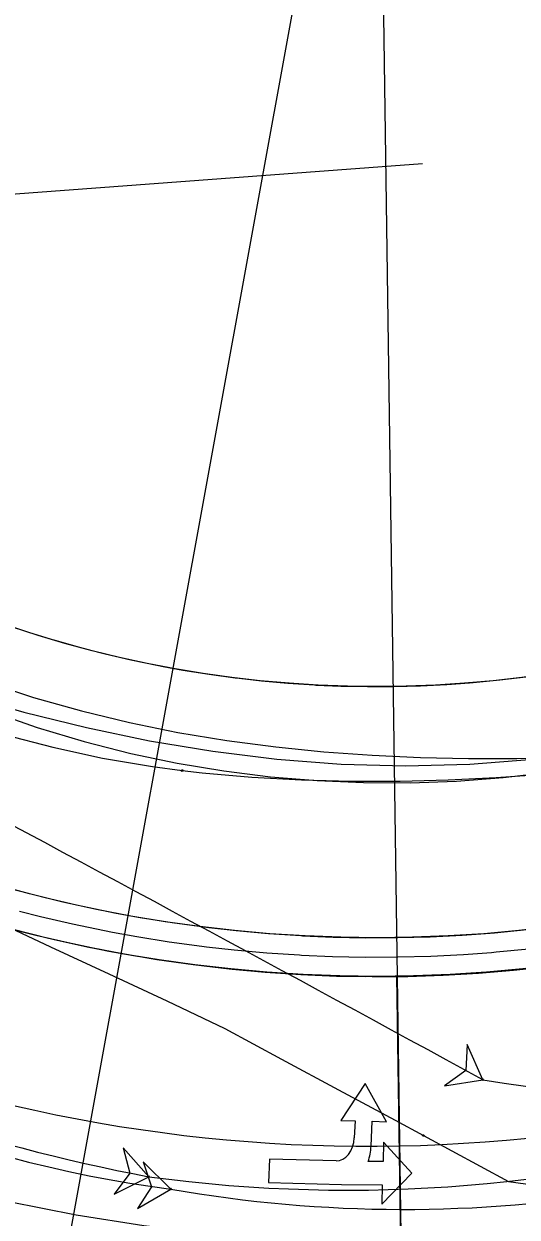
# Model space of a CAD drawing. Extents: x -70 to 701944, y -4 to 666871.
# Drawn here: x 664361.3 to 664386.8, y 656649.4 to 656711.2 of the extents above; entities that cross this region are included whole.
import ezdxf

# ---------------------------------------------------------------- set-up
doc = ezdxf.new("R2010")
doc.units = 0
for name, color, linetype in [('R_Detour', 7, 'Continuous'), ('R_Draft', 7, 'Continuous'), ('R_Horz Alg', 7, 'Continuous'), ('R_Horz Alg Annot', 7, 'Continuous'), ('R_No Plot', 7, 'Continuous'), ('R_Proposed Road', 7, 'Continuous'), ('R_Striping', 7, 'Continuous'), ('T_Vehicle Path Lt Major', 7, 'Continuous'), ('T_Vehicle Path Lt Minor', 7, 'Continuous'), ('T_Vehicle Path Rt', 7, 'Continuous')]:
    doc.layers.add(name, color=color, linetype=linetype)

msp = doc.modelspace()

# ---------------------------------------------------------------- linework, layer by layer
at = {"layer": 'R_Detour'}
msp.add_line((664382.425, 656535.256), (664380.581, 656661.872), dxfattribs=at)
at = {"layer": 'R_Draft'}
msp.add_line((664069.326, 656680.658), (664381.92, 656703.953), dxfattribs=at)
msp.add_arc((664379.542, 656735.865), 110, 223.65222, 298.26588, dxfattribs=at)
at = {"layer": 'R_Horz Alg'}
msp.add_arc((664379.542, 656735.865), 74, 168.1972, 348.1972, dxfattribs=at)
at = {"layer": 'R_Horz Alg Annot'}
msp.add_lwpolyline([(664379.542, 656735.865), (664356.088, 656607.148), (664331.542, 656489.685)], dxfattribs=at)
at = {"layer": 'R_No Plot'}
for points in [[(664297.562, 656630.5), (664379.542, 656735.865), (664381.447, 656602.378), (664355.544, 656604.545), (664325.767, 656613.683)], [(664381.447, 656602.377), (664419.751, 656608.574), (664442.264, 656618.016), (664475.505, 656631.871), (664454.098, 656654.994), (664462.009, 656690.357), (664450.019, 656721.138), (664379.542, 656735.865)]]:
    msp.add_lwpolyline(points, close=True, dxfattribs=at)
at = {"layer": 'R_Proposed Road'}
for points in [[(664360.77, 656679.931), (664361.503, 656679.69), (664362.67, 656679.329), (664362.815, 656679.286), (664364.136, 656678.912), (664364.589, 656678.791), (664365.465, 656678.569), (664366.802, 656678.257), (664368.146, 656677.976), (664368.477, 656677.912), (664369.496, 656677.726), (664370.852, 656677.508), (664372.212, 656677.322), (664372.415, 656677.297), (664373.576, 656677.167), (664374.944, 656677.044), (664376.314, 656676.953), (664376.385, 656676.949), (664377.685, 656676.894), (664379.058, 656676.867), (664380.37, 656676.871), (664380.431, 656676.872), (664381.804, 656676.908), (664383.175, 656676.977), (664384.351, 656677.061), (664384.544, 656677.077), (664385.911, 656677.21), (664387.274, 656677.374)], [(664360.741, 656666.363), (664361.295, 656666.216), (664362.364, 656665.944), (664363.995, 656665.563), (664365.635, 656665.221), (664366.039, 656665.142), (664367.283, 656664.916), (664368.937, 656664.65), (664370.597, 656664.423), (664370.844, 656664.392), (664372.262, 656664.234), (664373.931, 656664.084), (664375.603, 656663.973), (664375.69, 656663.968), (664377.277, 656663.901), (664378.952, 656663.867), (664380.553, 656663.872), (664380.627, 656663.873), (664382.302, 656663.918), (664383.975, 656664.002), (664385.411, 656664.105), (664385.646, 656664.124), (664387.314, 656664.286)], [(664360.741, 656666.363), (664361.295, 656666.216), (664362.364, 656665.944), (664363.995, 656665.563), (664365.635, 656665.221), (664366.039, 656665.142), (664367.283, 656664.916), (664368.937, 656664.65), (664370.597, 656664.423), (664370.844, 656664.392), (664372.262, 656664.234), (664373.931, 656664.084), (664375.603, 656663.973), (664375.69, 656663.968), (664377.277, 656663.901), (664378.952, 656663.867), (664380.553, 656663.872), (664380.627, 656663.873), (664382.302, 656663.918), (664383.975, 656664.002), (664385.411, 656664.105), (664385.646, 656664.124), (664387.314, 656664.286)], [(664361.041, 656665.248), (664362.125, 656664.973), (664363.779, 656664.587), (664365.442, 656664.239), (664365.851, 656664.16), (664367.113, 656663.931), (664368.79, 656663.661), (664370.473, 656663.43), (664370.724, 656663.4), (664372.161, 656663.239), (664373.853, 656663.087), (664375.548, 656662.974), (664375.636, 656662.97), (664377.245, 656662.901), (664378.943, 656662.867), (664380.567, 656662.872), (664380.642, 656662.873), (664382.34, 656662.919), (664384.037, 656663.004), (664385.493, 656663.108), (664385.731, 656663.128), (664387.422, 656663.292)], [(664360.788, 656664.281), (664361.887, 656664.002), (664363.564, 656663.611), (664365.249, 656663.258), (664365.664, 656663.178), (664366.943, 656662.945), (664368.643, 656662.672), (664370.349, 656662.438), (664370.603, 656662.407), (664372.06, 656662.244), (664373.775, 656662.09), (664375.493, 656661.976), (664375.583, 656661.971), (664377.214, 656661.902), (664378.935, 656661.867), (664380.581, 656661.872), (664380.657, 656661.873), (664382.379, 656661.919), (664384.099, 656662.005), (664385.574, 656662.111), (664385.816, 656662.131), (664387.53, 656662.297)]]:
    msp.add_lwpolyline(points, dxfattribs=at)
for radius in [74, 72, 59]:
    msp.add_circle((664379.542, 656735.865), radius, dxfattribs=at)
msp.add_arc((664379.542, 656735.865), 111.5, 225.74023, 298.26588, dxfattribs=at)
at = {"layer": 'R_Striping'}
for p, q in [((664378.948, 656656.325), (664377.677, 656654.408)), ((664380.04, 656654.342), (664378.948, 656656.325)), ((664377.677, 656654.408), (664378.416, 656654.387)), ((664378.416, 656654.387), (664378.377, 656653.507)), ((664379.245, 656653.075), (664379.301, 656654.363)), ((664379.301, 656654.363), (664380.04, 656654.342)), ((664379.899, 656653.281), (664379.868, 656652.278)), ((664381.363, 656651.671), (664379.899, 656653.281)), ((664373.979, 656652.408), (664373.926, 656651.188)), ((664377.438, 656652.312), (664373.979, 656652.408)), ((664379.868, 656652.278), (664379.092, 656652.281)), ((664379.8, 656650.074), (664381.363, 656651.671)), ((664373.926, 656651.188), (664377.72, 656651.083)), ((664377.72, 656651.083), (664379.831, 656651.076)), ((664379.831, 656651.076), (664379.8, 656650.074))]:
    msp.add_line(p, q, dxfattribs=at)
for radius, start, end in [(90, 2.50537, 328.76296), (90, 225.22463, 297.18743), (94, 225.22537, 297.18669)]:
    msp.add_arc((664379.542, 656735.865), radius, start, end, dxfattribs=at)
for centre, major_axis, start_param in [((664377.491, 656653.531), (-0.075, -1.218), 0.024265), ((664377.769, 656653.116), (-0.124, -2.031), 1.191838)]:
    msp.add_ellipse(centre, major_axis=major_axis, ratio=0.725825, start_param=start_param, end_param=1.595061, dxfattribs=at)
at = {"layer": 'T_Vehicle Path Lt Major'}
for points in [[(664352.222, 656680.058), (664352.439, 656679.952), (664354.635, 656678.943), (664356.886, 656678.009), (664359.307, 656677.111), (664361.766, 656676.309), (664364.245, 656675.606), (664366.726, 656675.005), (664369.243, 656674.495), (664371.775, 656674.076), (664374.311, 656673.742), (664376.805, 656673.49), (664379.303, 656673.309), (664381.803, 656673.195), (664384.302, 656673.143), (664386.801, 656673.151), (664387.3, 656673.159)], [(664330.576, 656662.704), (664330.889, 656662.526), (664334.076, 656660.835), (664337.347, 656659.316), (664340.491, 656657.641), (664343.697, 656656.088), (664346.96, 656654.658), (664350.275, 656653.353), (664353.638, 656652.175), (664357.043, 656651.126), (664360.486, 656650.215), (664363.963, 656649.517), (664367.467, 656648.963), (664370.99, 656648.554), (664374.528, 656648.292), (664378.074, 656648.177), (664378.783, 656648.171)]]:
    msp.add_lwpolyline(points, dxfattribs=at)
for centre, radius, start, end in [((664379.542, 656735.865), 90, 2.50537, 328.76296), ((664379.083, 656733.913), 80.843, 255.28651, 280.65896)]:
    msp.add_arc(centre, radius, start, end, dxfattribs=at)
at = {"layer": 'T_Vehicle Path Lt Minor'}
for points in [[(664327.627, 656697.186), (664327.914, 656696.808), (664329.387, 656694.95), (664330.92, 656693.151), (664332.511, 656691.412), (664334.2, 656689.695), (664335.977, 656688.019), (664337.814, 656686.414), (664339.72, 656684.873), (664341.705, 656683.393), (664343.815, 656681.947), (664345.991, 656680.585), (664348.229, 656679.31), (664350.527, 656678.128), (664352.88, 656677.041), (664355.285, 656676.054), (664357.736, 656675.17), (664360.23, 656674.393), (664362.762, 656673.725), (664365.326, 656673.17), (664367.918, 656672.729), (664369.458, 656672.521)], [(664322.932, 656695.318), (664325.506, 656693.598), (664328.419, 656691.905), (664331.37, 656690.332), (664334.344, 656688.801), (664337.3, 656687.221), (664340.255, 656685.64), (664343.208, 656684.059), (664346.16, 656682.476), (664349.11, 656680.893), (664352.06, 656679.308), (664355.007, 656677.723), (664358.066, 656676.45), (664361.265, 656675.542), (664364.499, 656674.743), (664367.763, 656674.064), (664371.053, 656673.516), (664374.365, 656673.111), (664377.691, 656672.859), (664381.029, 656672.771), (664384.369, 656672.854), (664387.665, 656673.115), (664389.296, 656673.31)], [(664318.105, 656684.024), (664320.703, 656682.849), (664323.588, 656681.529), (664326.525, 656680.165), (664329.518, 656678.766), (664332.516, 656677.371), (664335.525, 656675.992), (664338.53, 656674.596), (664341.538, 656673.199), (664344.547, 656671.801), (664347.558, 656670.403), (664350.571, 656669.003), (664353.586, 656667.603), (664356.601, 656666.203), (664359.618, 656664.802), (664362.635, 656663.4), (664365.654, 656661.998), (664368.673, 656660.596), (664371.68, 656659.167), (664374.615, 656657.581), (664377.552, 656655.999), (664380.489, 656654.418), (664381.958, 656653.627)], [(664359.534, 656675.602), (664361.954, 656674.754), (664364.376, 656674.024), (664366.796, 656673.408), (664369.208, 656672.902), (664371.612, 656672.502), (664374.036, 656672.2), (664376.454, 656671.998), (664378.863, 656671.895), (664381.28, 656671.888), (664383.667, 656671.975), (664386.086, 656672.159), (664388.482, 656672.436)], [(664369.458, 656672.521), (664370.489, 656672.404), (664373.065, 656672.176), (664375.639, 656672.035), (664378.208, 656671.972), (664380.75, 656671.978), (664383.248, 656672.043), (664385.73, 656672.162), (664388.203, 656672.328), (664390.666, 656672.538), (664393.119, 656672.786), (664395.562, 656673.068), (664397.996, 656673.382), (664400.422, 656673.724), (664402.838, 656674.091), (664405.246, 656674.479), (664407.647, 656674.888), (664409.084, 656675.142)], [(664381.958, 656653.627), (664383.427, 656652.836), (664386.364, 656651.254), (664389.897, 656650.759), (664393.511, 656650.574), (664397.131, 656650.589), (664400.744, 656650.802), (664404.34, 656651.215), (664407.908, 656651.825), (664411.438, 656652.631), (664414.917, 656653.63), (664418.337, 656654.82), (664421.686, 656656.196), (664424.954, 656657.754), (664428.131, 656659.491), (664431.208, 656661.399), (664434.175, 656663.475), (664437.023, 656665.711), (664439.744, 656668.1), (664442.076, 656670.376)]]:
    msp.add_lwpolyline(points, dxfattribs=at)
for points in [[(664385.032, 656656.514), (664384.222, 656658.343), (664384.154, 656656.993), (664383.056, 656656.205)], [(664367.73, 656651.494), (664366.398, 656652.986), (664366.747, 656651.68), (664365.944, 656650.593)], [(664368.869, 656650.853), (664367.448, 656652.26), (664367.877, 656650.978), (664367.142, 656649.844)]]:
    msp.add_lwpolyline(points, close=True, dxfattribs=at)
for centre in [(664369.458, 656672.521), (664369.458, 656672.521), (664385.032, 656656.514), (664385.032, 656656.514), (664381.958, 656653.627), (664381.958, 656653.627), (664367.73, 656651.494), (664367.73, 656651.494), (664368.869, 656650.853), (664368.869, 656650.853)]:
    msp.add_circle(centre, 0.0417, dxfattribs=at)
for centre, radius, start, end in [((662628.708, 653436.347), 3667.99, 61.391339, 62.46597), ((664395.049, 656716.246), 60.566, 260.48026, 326.8111), ((664385.653, 656745.965), 96.156, 227.24604, 259.25732), ((664378.017, 656727.165), 76.367, 262.25835, 311.65552), ((664376.451, 656710.846), 60.47, 230.41649, 262.79756), ((664380.953, 656719.729), 69.928, 260.04903, 299.13143)]:
    msp.add_arc(centre, radius, start, end, dxfattribs=at)
at = {"layer": 'T_Vehicle Path Rt'}
msp.add_arc((664433.659, 656806.801), 186.158, 233.1837, 249.11277, dxfattribs=at)

doc.saveas('drawing.dxf')
